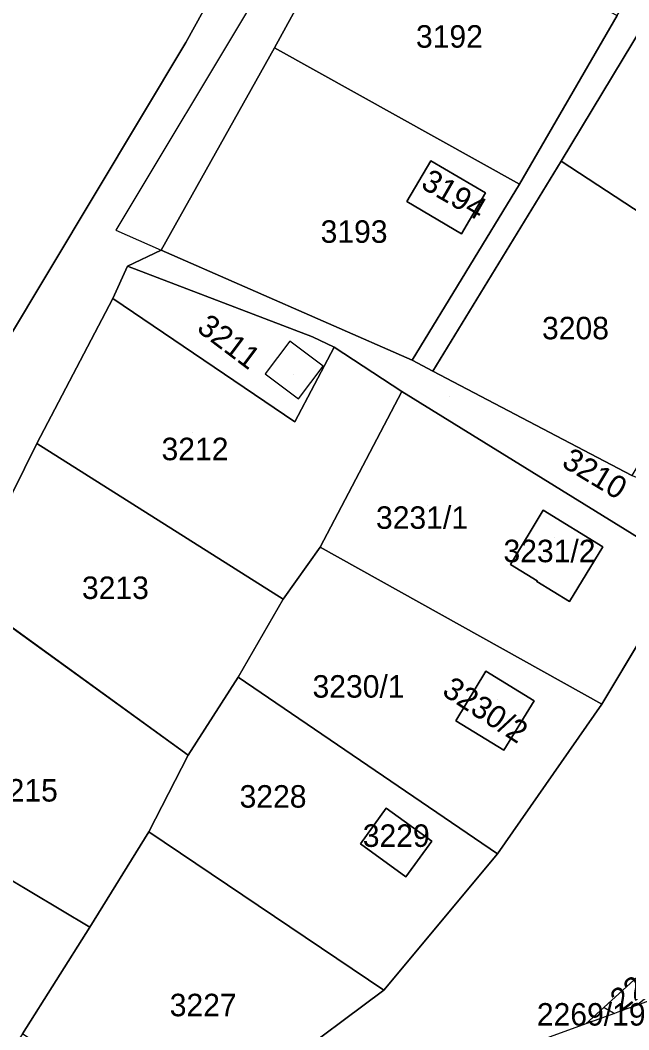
# Model space of a CAD drawing. Extents: x -262715 to -259381, y -1237238 to -1231182.
# Drawn here: x -260335.2 to -260281.1, y -1234815.8 to -1234726 of the extents above; entities that cross this region are included whole.
import ezdxf

# ---------------------------------------------------------------- set-up
doc = ezdxf.new("R2010")
doc.units = 0
for name, color, linetype in [('body_kn', 7, 'Continuous'), ('katuz_linie', 7, 'Continuous'), ('kladpar_druhypozemkov', 7, 'Continuous'), ('kladpar_hranice', 7, 'Continuous'), ('kladpar_parcelnecisla', 7, 'Continuous'), ('kladpar_plochy', 7, 'Continuous'), ('zappar_hrandruhpozemk', 7, 'Continuous'), ('zuob_linie', 7, 'Continuous'), ('zuob_plochy', 7, 'Continuous')]:
    doc.layers.add(name, color=color, linetype=linetype)

msp = doc.modelspace()

# ---------------------------------------------------------------- linework, layer by layer
at = {"layer": 'body_kn'}
for p, q in [((-260320.46, -1234727.99), (-260320.46, -1234727.99)), ((-260312.58, -1234728.47), (-260312.58, -1234728.47)), ((-260298.69, -1234738.5), (-260298.69, -1234738.5)), ((-260287.09, -1234738.54), (-260287.09, -1234738.54)), ((-260290.8, -1234740.57), (-260290.8, -1234740.57)), ((-260290.8, -1234740.57), (-260290.8, -1234740.57)), ((-260293.82, -1234741.36), (-260293.82, -1234741.36)), ((-260293.82, -1234741.36), (-260293.82, -1234741.36)), ((-260300.83, -1234742.14), (-260300.83, -1234742.14)), ((-260326.68, -1234744.66), (-260326.68, -1234744.66)), ((-260295.96, -1234745.01), (-260295.96, -1234745.01)), ((-260322.65, -1234746.46), (-260322.65, -1234746.46)), ((-260325.65, -1234747.88), (-260325.65, -1234747.88)), ((-260326.96, -1234750.75), (-260326.96, -1234750.75)), ((-260309.22, -1234754.17), (-260309.22, -1234754.17)), ((-260311.23, -1234754.54), (-260311.23, -1234754.54)), ((-260307.29, -1234755.07), (-260307.29, -1234755.07)), ((-260307.29, -1234755.07), (-260307.29, -1234755.07)), ((-260308.27, -1234756.76), (-260308.27, -1234756.76)), ((-260300.36, -1234756.23), (-260300.36, -1234756.23)), ((-260313.42, -1234757.46), (-260313.42, -1234757.46)), ((-260313.42, -1234757.46), (-260313.42, -1234757.46)), ((-260298.5, -1234757.2), (-260298.5, -1234757.2)), ((-260301.28, -1234759.02), (-260301.28, -1234759.02)), ((-260301.28, -1234759.02), (-260301.28, -1234759.02)), ((-260310.46, -1234759.68), (-260310.46, -1234759.68)), ((-260310.79, -1234761.71), (-260310.79, -1234761.71)), ((-260333.72, -1234763.65), (-260333.72, -1234763.65)), ((-260288.69, -1234769.58), (-260288.69, -1234769.58)), ((-260288.69, -1234769.58), (-260288.69, -1234769.58)), ((-260308.52, -1234772.85), (-260308.52, -1234772.85)), ((-260308.52, -1234772.85), (-260308.52, -1234772.85)), ((-260283.39, -1234772.83), (-260283.39, -1234772.83)), ((-260291.62, -1234774.41), (-260291.62, -1234774.41)), ((-260289.27, -1234775.92), (-260289.27, -1234775.92)), ((-260289.23, -1234775.86), (-260289.23, -1234775.86)), ((-260311.82, -1234777.47), (-260311.82, -1234777.47)), ((-260311.82, -1234777.47), (-260311.82, -1234777.47)), ((-260286.37, -1234777.68), (-260286.37, -1234777.68)), ((-260315.8, -1234784.42), (-260315.8, -1234784.42)), ((-260293.79, -1234783.9), (-260293.79, -1234783.9)), ((-260293.79, -1234783.9), (-260293.79, -1234783.9)), ((-260289.51, -1234786.51), (-260289.51, -1234786.51)), ((-260283.5, -1234786.81), (-260283.5, -1234786.81)), ((-260283.5, -1234786.81), (-260283.5, -1234786.81)), ((-260296.47, -1234788.3), (-260296.47, -1234788.3)), ((-260292.19, -1234790.91), (-260292.19, -1234790.91)), ((-260320.25, -1234791.35), (-260320.25, -1234791.35)), ((-260320.25, -1234791.35), (-260320.25, -1234791.35)), ((-260302.67, -1234796.07), (-260302.67, -1234796.07)), ((-260323.75, -1234798.16), (-260323.75, -1234798.16)), ((-260298.61, -1234798.99), (-260298.61, -1234798.99)), ((-260298.61, -1234798.99), (-260298.61, -1234798.99)), ((-260304.94, -1234799.23), (-260304.94, -1234799.23)), ((-260292.77, -1234800.13), (-260292.77, -1234800.13)), ((-260292.77, -1234800.13), (-260292.77, -1234800.13)), ((-260300.9, -1234802.17), (-260300.9, -1234802.17)), ((-260329.01, -1234806.64), (-260329.01, -1234806.64)), ((-260329.01, -1234806.64), (-260329.01, -1234806.64)), ((-260302.87, -1234812.26), (-260302.87, -1234812.26)), ((-260302.87, -1234812.26), (-260302.87, -1234812.26)), ((-260283.32, -1234813.79), (-260283.32, -1234813.79)), ((-260283.32, -1234813.79), (-260283.32, -1234813.79)), ((-260282.96, -1234813.47), (-260282.96, -1234813.47)), ((-260282.35, -1234814.31), (-260282.35, -1234814.31)), ((-260282.35, -1234814.31), (-260282.35, -1234814.31)), ((-260281.78, -1234814.1), (-260281.78, -1234814.1)), ((-260284.92, -1234815.25), (-260284.92, -1234815.25))]:
    msp.add_line(p, q, dxfattribs=at)
at = {"layer": 'katuz_linie'}
msp.add_lwpolyline([(-260026.79, -1234586.71), (-260042.46, -1234622.06), (-260062.83, -1234655.19), (-260080.56, -1234679.02), (-260118.28, -1234718.97), (-260140.58, -1234737.57), (-260166.35, -1234753.22), (-260171.63, -1234756.16), (-260184.9, -1234763.56), (-260211.81, -1234778.57), (-260218.29, -1234782.2), (-260230.17, -1234788.86), (-260263.03, -1234807.26), (-260264.87, -1234807.93), (-260275.18, -1234811.69), (-260280.41, -1234813.6), (-260281.78, -1234814.1), (-260282.35, -1234814.31), (-260284.92, -1234815.25), (-260319.46, -1234827.85), (-260358.11, -1234852.59), (-260398.1, -1234885.03), (-260429.18, -1234914.42)], dxfattribs=at)
at = {"layer": 'kladpar_druhypozemkov'}
for p, q in [((-260296.92, -1234726.65), (-260296.92, -1234726.65)), ((-260296.86, -1234740.47), (-260296.86, -1234740.47)), ((-260305.53, -1234743.82), (-260305.53, -1234743.82)), ((-260285.45, -1234752.19), (-260285.45, -1234752.19)), ((-260310.86, -1234757.48), (-260310.86, -1234757.48)), ((-260297, -1234759.42), (-260297, -1234759.42)), ((-260319.88, -1234762.65), (-260319.88, -1234762.65)), ((-260299.01, -1234769.13), (-260299.01, -1234769.13)), ((-260287.73, -1234772.01), (-260287.73, -1234772.01)), ((-260326.81, -1234775.57), (-260326.81, -1234775.57)), ((-260306.03, -1234783.85), (-260306.03, -1234783.85)), ((-260292.73, -1234786.43), (-260292.73, -1234786.43)), ((-260312.35, -1234794.17), (-260312.35, -1234794.17)), ((-260302.16, -1234797.7), (-260302.16, -1234797.7)), ((-260318.95, -1234813.1), (-260318.95, -1234813.1)), ((-260283.77, -1234814.36), (-260283.77, -1234814.36))]:
    msp.add_line(p, q, dxfattribs=at)
at = {"layer": 'kladpar_hranice'}
for p, q in [((-260287.09, -1234738.54), (-260270.6, -1234749.35)), ((-260350.61, -1234793.77), (-260329.01, -1234806.64)), ((-260282.35, -1234814.31), (-260283.32, -1234813.79)), ((-260283.32, -1234813.79), (-260282.35, -1234814.31))]:
    msp.add_line(p, q, dxfattribs=at)
for points in [[(-260438.18, -1234921.93), (-260405.11, -1234869.26), (-260320.46, -1234727.99), (-260307.06, -1234703.74), (-260289.89, -1234668.17), (-260269.07, -1234633.21), (-260257.25, -1234614.28), (-260247.18, -1234592.56)], [(-260247.18, -1234592.56), (-260257.25, -1234614.28), (-260269.07, -1234633.21), (-260289.89, -1234668.17), (-260307.06, -1234703.74), (-260320.46, -1234727.99), (-260405.11, -1234869.26), (-260438.18, -1234921.93)], [(-260237.19, -1234606.74), (-260245.13, -1234621.3), (-260249.42, -1234624.99), (-260258.36, -1234640.31), (-260267.1, -1234654.35), (-260276.09, -1234669.55), (-260285.84, -1234683.41), (-260295.4, -1234699.22), (-260304.54, -1234713.8), (-260312.58, -1234728.47), (-260322.65, -1234746.46), (-260325.65, -1234747.88), (-260326.96, -1234750.75), (-260333.72, -1234763.65), (-260340.27, -1234776.87), (-260350.61, -1234793.77), (-260358.88, -1234807.81), (-260364.39, -1234816.99), (-260371.69, -1234829.65), (-260381.66, -1234846.55), (-260388.32, -1234857.6), (-260403.05, -1234882.27), (-260399.94, -1234883.36), (-260433.36, -1234917.83)], [(-260320.82, -1234825.64), (-260302.87, -1234812.26), (-260292.77, -1234800.13), (-260283.5, -1234786.81), (-260276.13, -1234774.54), (-260273.98, -1234768.96), (-260265.34, -1234751.96), (-260242.95, -1234716.96), (-260233.77, -1234700.2), (-260220.53, -1234683.91), (-260204.67, -1234661.83), (-260198.42, -1234654.53), (-260189.51, -1234635.49), (-260162.25, -1234621.95)], [(-260225.13, -1234639.29), (-260235.05, -1234653.85), (-260244.42, -1234668.02), (-260253.88, -1234683.29), (-260264.81, -1234701.03), (-260276.16, -1234720.41), (-260287.09, -1234738.54), (-260298.5, -1234757.2), (-260300.36, -1234756.23), (-260290.8, -1234740.57), (-260282.13, -1234725.59), (-260272.82, -1234710.24), (-260264.79, -1234696.35), (-260255.26, -1234681.94), (-260245.96, -1234667.13), (-260236.19, -1234652.1), (-260227.01, -1234638.18), (-260225.13, -1234639.29)], [(-260175.25, -1234691.8), (-260198.71, -1234719.66), (-260220.08, -1234746.78), (-260242.94, -1234773.98), (-260262.66, -1234794.4), (-260265.38, -1234797.21), (-260267.34, -1234799.24), (-260268.14, -1234799.97), (-260268.5, -1234800.3), (-260275.81, -1234806.95), (-260275.94, -1234807.07), (-260282.96, -1234813.47), (-260283.32, -1234813.79), (-260284.92, -1234815.25), (-260319.46, -1234827.85)], [(-260282.13, -1234725.59), (-260290.8, -1234740.57), (-260312.58, -1234728.47), (-260304.54, -1234713.8), (-260282.13, -1234725.59)], [(-260287.09, -1234738.54), (-260276.16, -1234720.41), (-260260.52, -1234730.89)], [(-260322.65, -1234746.46), (-260312.58, -1234728.47), (-260290.8, -1234740.57)], [(-260260.52, -1234730.89), (-260270.6, -1234749.35), (-260287.09, -1234738.54)], [(-260293.82, -1234741.36), (-260295.96, -1234745.01), (-260300.83, -1234742.14), (-260298.69, -1234738.5), (-260293.82, -1234741.36)], [(-260298.69, -1234738.5), (-260300.83, -1234742.14), (-260295.96, -1234745.01), (-260293.82, -1234741.36), (-260298.69, -1234738.5)], [(-260270.6, -1234749.35), (-260280.81, -1234766.48), (-260298.5, -1234757.2), (-260287.09, -1234738.54)], [(-260290.8, -1234740.57), (-260300.36, -1234756.23), (-260322.65, -1234746.46)], [(-260273.98, -1234768.96), (-260276.13, -1234774.54), (-260301.28, -1234759.02), (-260307.29, -1234755.07), (-260309.22, -1234754.17), (-260325.65, -1234747.88), (-260322.65, -1234746.46), (-260300.36, -1234756.23), (-260298.5, -1234757.2), (-260280.81, -1234766.48), (-260273.98, -1234768.96)], [(-260307.29, -1234755.07), (-260310.79, -1234761.71), (-260326.96, -1234750.75), (-260325.65, -1234747.88), (-260309.22, -1234754.17), (-260307.29, -1234755.07)], [(-260301.28, -1234759.02), (-260308.52, -1234772.85), (-260311.82, -1234777.47), (-260333.72, -1234763.65), (-260326.96, -1234750.75), (-260310.79, -1234761.71), (-260307.29, -1234755.07), (-260301.28, -1234759.02)], [(-260308.52, -1234772.85), (-260301.28, -1234759.02), (-260276.13, -1234774.54)], [(-260311.82, -1234777.47), (-260315.8, -1234784.42), (-260320.25, -1234791.35), (-260340.27, -1234776.87), (-260333.72, -1234763.65), (-260311.82, -1234777.47)], [(-260288.69, -1234769.58), (-260283.39, -1234772.83), (-260286.37, -1234777.68), (-260289.27, -1234775.92), (-260289.23, -1234775.86), (-260291.62, -1234774.41), (-260288.69, -1234769.58)], [(-260283.39, -1234772.83), (-260288.69, -1234769.58), (-260291.62, -1234774.41), (-260289.23, -1234775.86), (-260289.27, -1234775.92), (-260286.37, -1234777.68), (-260283.39, -1234772.83)], [(-260283.5, -1234786.81), (-260292.77, -1234800.13), (-260315.8, -1234784.42), (-260311.82, -1234777.47), (-260308.52, -1234772.85), (-260283.5, -1234786.81)], [(-260276.13, -1234774.54), (-260283.5, -1234786.81), (-260308.52, -1234772.85)], [(-260350.61, -1234793.77), (-260340.27, -1234776.87), (-260320.25, -1234791.35)], [(-260323.75, -1234798.16), (-260320.25, -1234791.35), (-260315.8, -1234784.42), (-260292.77, -1234800.13)], [(-260293.79, -1234783.9), (-260289.51, -1234786.51), (-260292.19, -1234790.91), (-260296.47, -1234788.3), (-260293.79, -1234783.9)], [(-260289.51, -1234786.51), (-260293.79, -1234783.9), (-260296.47, -1234788.3), (-260292.19, -1234790.91), (-260289.51, -1234786.51)], [(-260320.25, -1234791.35), (-260323.75, -1234798.16), (-260329.01, -1234806.64), (-260350.61, -1234793.77)], [(-260329.01, -1234806.64), (-260334.99, -1234816.12), (-260337.41, -1234819.82), (-260358.88, -1234807.81), (-260350.61, -1234793.77)], [(-260302.67, -1234796.07), (-260304.94, -1234799.23), (-260300.9, -1234802.17), (-260298.61, -1234798.99), (-260302.67, -1234796.07)], [(-260298.61, -1234798.99), (-260300.9, -1234802.17), (-260304.94, -1234799.23), (-260302.67, -1234796.07), (-260298.61, -1234798.99)], [(-260302.87, -1234812.26), (-260320.82, -1234825.64), (-260334.99, -1234816.12), (-260329.01, -1234806.64), (-260323.75, -1234798.16), (-260302.87, -1234812.26)], [(-260292.77, -1234800.13), (-260302.87, -1234812.26), (-260323.75, -1234798.16)], [(-260283.32, -1234813.79), (-260282.96, -1234813.47), (-260275.94, -1234807.07)], [(-260282.35, -1234814.31), (-260284.92, -1234815.25), (-260283.32, -1234813.79)], [(-260280.41, -1234813.6), (-260281.78, -1234814.1), (-260282.35, -1234814.31)]]:
    msp.add_lwpolyline(points, dxfattribs=at)
at = {"layer": 'kladpar_plochy'}
for p, q in [((-260287.09, -1234738.54), (-260276.16, -1234720.41)), ((-260322.65, -1234746.46), (-260312.58, -1234728.47)), ((-260312.58, -1234728.47), (-260290.8, -1234740.57)), ((-260298.69, -1234738.5), (-260300.83, -1234742.14)), ((-260293.82, -1234741.36), (-260298.69, -1234738.5)), ((-260298.5, -1234757.2), (-260287.09, -1234738.54)), ((-260270.6, -1234749.35), (-260287.09, -1234738.54)), ((-260287.09, -1234738.54), (-260270.6, -1234749.35)), ((-260290.8, -1234740.57), (-260300.36, -1234756.23)), ((-260295.96, -1234745.01), (-260293.82, -1234741.36)), ((-260300.83, -1234742.14), (-260295.96, -1234745.01)), ((-260300.36, -1234756.23), (-260322.65, -1234746.46)), ((-260280.81, -1234766.48), (-260298.5, -1234757.2)), ((-260308.52, -1234772.85), (-260301.28, -1234759.02)), ((-260301.28, -1234759.02), (-260276.13, -1234774.54)), ((-260288.69, -1234769.58), (-260291.62, -1234774.41)), ((-260283.39, -1234772.83), (-260288.69, -1234769.58)), ((-260311.82, -1234777.47), (-260308.52, -1234772.85)), ((-260283.5, -1234786.81), (-260308.52, -1234772.85)), ((-260308.52, -1234772.85), (-260283.5, -1234786.81)), ((-260286.37, -1234777.68), (-260283.39, -1234772.83)), ((-260291.62, -1234774.41), (-260289.23, -1234775.86)), ((-260276.13, -1234774.54), (-260283.5, -1234786.81)), ((-260289.23, -1234775.86), (-260289.27, -1234775.92)), ((-260289.27, -1234775.92), (-260286.37, -1234777.68)), ((-260340.27, -1234776.87), (-260320.25, -1234791.35)), ((-260315.8, -1234784.42), (-260311.82, -1234777.47)), ((-260320.25, -1234791.35), (-260315.8, -1234784.42)), ((-260315.8, -1234784.42), (-260292.77, -1234800.13)), ((-260292.77, -1234800.13), (-260315.8, -1234784.42)), ((-260293.79, -1234783.9), (-260296.47, -1234788.3)), ((-260289.51, -1234786.51), (-260293.79, -1234783.9)), ((-260292.19, -1234790.91), (-260289.51, -1234786.51)), ((-260283.5, -1234786.81), (-260292.77, -1234800.13)), ((-260296.47, -1234788.3), (-260292.19, -1234790.91)), ((-260323.75, -1234798.16), (-260320.25, -1234791.35)), ((-260320.25, -1234791.35), (-260323.75, -1234798.16)), ((-260329.01, -1234806.64), (-260350.61, -1234793.77)), ((-260350.61, -1234793.77), (-260329.01, -1234806.64)), ((-260302.67, -1234796.07), (-260304.94, -1234799.23)), ((-260298.61, -1234798.99), (-260302.67, -1234796.07)), ((-260323.75, -1234798.16), (-260329.01, -1234806.64)), ((-260302.87, -1234812.26), (-260323.75, -1234798.16)), ((-260300.9, -1234802.17), (-260298.61, -1234798.99)), ((-260304.94, -1234799.23), (-260300.9, -1234802.17)), ((-260292.77, -1234800.13), (-260302.87, -1234812.26)), ((-260329.01, -1234806.64), (-260334.99, -1234816.12))]:
    msp.add_line(p, q, dxfattribs=at)
for points in [[(-260438.18, -1234921.93), (-260405.11, -1234869.26), (-260320.46, -1234727.99), (-260307.06, -1234703.74), (-260289.89, -1234668.17), (-260269.07, -1234633.21), (-260257.25, -1234614.28), (-260247.18, -1234592.56)], [(-260247.18, -1234592.56), (-260257.25, -1234614.28), (-260269.07, -1234633.21), (-260289.89, -1234668.17), (-260307.06, -1234703.74), (-260320.46, -1234727.99), (-260405.11, -1234869.26), (-260438.18, -1234921.93)], [(-260237.19, -1234606.74), (-260245.13, -1234621.3), (-260249.42, -1234624.99), (-260258.36, -1234640.31), (-260267.1, -1234654.35), (-260276.09, -1234669.55), (-260285.84, -1234683.41), (-260295.4, -1234699.22), (-260304.54, -1234713.8), (-260312.58, -1234728.47), (-260322.65, -1234746.46), (-260325.65, -1234747.88), (-260326.96, -1234750.75), (-260333.72, -1234763.65), (-260340.27, -1234776.87), (-260350.61, -1234793.77), (-260358.88, -1234807.81), (-260364.39, -1234816.99), (-260371.69, -1234829.65), (-260381.66, -1234846.55), (-260388.32, -1234857.6), (-260403.05, -1234882.27), (-260399.94, -1234883.36), (-260433.36, -1234917.83)], [(-260320.82, -1234825.64), (-260302.87, -1234812.26), (-260292.77, -1234800.13), (-260283.5, -1234786.81), (-260276.13, -1234774.54), (-260273.98, -1234768.96), (-260265.34, -1234751.96), (-260242.95, -1234716.96), (-260233.77, -1234700.2), (-260220.53, -1234683.91), (-260204.67, -1234661.83), (-260198.42, -1234654.53), (-260189.51, -1234635.49), (-260162.25, -1234621.95)], [(-260175.25, -1234691.8), (-260198.71, -1234719.66), (-260220.08, -1234746.78), (-260242.94, -1234773.98), (-260262.66, -1234794.4), (-260265.38, -1234797.21), (-260267.34, -1234799.24), (-260268.14, -1234799.97), (-260268.5, -1234800.3), (-260275.81, -1234806.95), (-260275.94, -1234807.07), (-260282.96, -1234813.47), (-260283.32, -1234813.79), (-260284.92, -1234815.25), (-260319.46, -1234827.85)]]:
    msp.add_lwpolyline(points, dxfattribs=at)
for points in [[(-260225.13, -1234639.29), (-260235.05, -1234653.85), (-260244.42, -1234668.02), (-260253.88, -1234683.29), (-260264.81, -1234701.03), (-260276.16, -1234720.41), (-260287.09, -1234738.54), (-260298.5, -1234757.2), (-260300.36, -1234756.23), (-260290.8, -1234740.57), (-260282.13, -1234725.59), (-260272.82, -1234710.24), (-260264.79, -1234696.35), (-260255.26, -1234681.94), (-260245.96, -1234667.13), (-260236.19, -1234652.1), (-260227.01, -1234638.18)], [(-260282.13, -1234725.59), (-260290.8, -1234740.57), (-260312.58, -1234728.47), (-260304.54, -1234713.8)], [(-260293.82, -1234741.36), (-260295.96, -1234745.01), (-260300.83, -1234742.14), (-260298.69, -1234738.5)], [(-260273.98, -1234768.96), (-260276.13, -1234774.54), (-260301.28, -1234759.02), (-260307.29, -1234755.07), (-260309.22, -1234754.17), (-260325.65, -1234747.88), (-260322.65, -1234746.46), (-260300.36, -1234756.23), (-260298.5, -1234757.2), (-260280.81, -1234766.48)], [(-260307.29, -1234755.07), (-260310.79, -1234761.71), (-260326.96, -1234750.75), (-260325.65, -1234747.88), (-260309.22, -1234754.17)], [(-260301.28, -1234759.02), (-260308.52, -1234772.85), (-260311.82, -1234777.47), (-260333.72, -1234763.65), (-260326.96, -1234750.75), (-260310.79, -1234761.71), (-260307.29, -1234755.07)], [(-260311.82, -1234777.47), (-260315.8, -1234784.42), (-260320.25, -1234791.35), (-260340.27, -1234776.87), (-260333.72, -1234763.65)], [(-260288.69, -1234769.58), (-260283.39, -1234772.83), (-260286.37, -1234777.68), (-260289.27, -1234775.92), (-260289.23, -1234775.86), (-260291.62, -1234774.41)], [(-260293.79, -1234783.9), (-260289.51, -1234786.51), (-260292.19, -1234790.91), (-260296.47, -1234788.3)], [(-260298.61, -1234798.99), (-260300.9, -1234802.17), (-260304.94, -1234799.23), (-260302.67, -1234796.07)], [(-260302.87, -1234812.26), (-260320.82, -1234825.64), (-260334.99, -1234816.12), (-260329.01, -1234806.64), (-260323.75, -1234798.16)], [(-260273.62, -1234808.31), (-260280.41, -1234813.6), (-260281.78, -1234814.1), (-260282.35, -1234814.31), (-260283.32, -1234813.79), (-260282.96, -1234813.47), (-260275.94, -1234807.07)], [(-260282.35, -1234814.31), (-260284.92, -1234815.25), (-260283.32, -1234813.79)]]:
    msp.add_lwpolyline(points, close=True, dxfattribs=at)
at = {"layer": 'zappar_hrandruhpozemk'}
for p, q in [((-260254.59, -1234624.53), (-260326.68, -1234744.66)), ((-260326.68, -1234744.66), (-260322.65, -1234746.46)), ((-260311.23, -1234754.54), (-260313.42, -1234757.46))]:
    msp.add_line(p, q, dxfattribs=at)
msp.add_lwpolyline([(-260313.42, -1234757.46), (-260310.46, -1234759.68), (-260308.27, -1234756.76), (-260311.23, -1234754.54)], dxfattribs=at)
at = {"layer": 'zuob_linie'}
msp.add_lwpolyline([(-260026.79, -1234586.71), (-260042.46, -1234622.06), (-260062.83, -1234655.19), (-260080.56, -1234679.02), (-260118.28, -1234718.97), (-260140.58, -1234737.57), (-260166.35, -1234753.22), (-260171.63, -1234756.16), (-260184.9, -1234763.56), (-260211.81, -1234778.57), (-260218.29, -1234782.2), (-260230.17, -1234788.86), (-260263.03, -1234807.26), (-260264.87, -1234807.93), (-260275.18, -1234811.69), (-260280.41, -1234813.6), (-260281.78, -1234814.1), (-260282.35, -1234814.31), (-260284.92, -1234815.25), (-260319.46, -1234827.85), (-260358.11, -1234852.59), (-260398.1, -1234885.03), (-260429.18, -1234914.42)], dxfattribs=at)
at = {"layer": 'zuob_plochy'}
msp.add_lwpolyline([(-260026.79, -1234586.71), (-260042.46, -1234622.06), (-260062.83, -1234655.19), (-260080.56, -1234679.02), (-260118.28, -1234718.97), (-260140.58, -1234737.57), (-260166.35, -1234753.22), (-260171.63, -1234756.16), (-260184.9, -1234763.56), (-260211.81, -1234778.57), (-260218.29, -1234782.2), (-260230.17, -1234788.86), (-260263.03, -1234807.26), (-260264.87, -1234807.93), (-260275.18, -1234811.69), (-260280.41, -1234813.6), (-260281.78, -1234814.1), (-260282.35, -1234814.31), (-260284.92, -1234815.25), (-260319.46, -1234827.85), (-260358.11, -1234852.59), (-260398.1, -1234885.03), (-260429.18, -1234914.42)], dxfattribs=at)

# ---------------------------------------------------------------- texts
at = {"layer": 'kladpar_parcelnecisla'}
for s, p in [('3192', (-260300.01, -1234728.45)), ('3193', (-260308.485, -1234745.8)), ('3208', (-260288.804, -1234754.38)), ('3212', (-260322.626, -1234765.13)), ('3231/1', (-260303.563, -1234771.23)), ('3231/2', (-260292.229, -1234774.2)), ('3213', (-260329.702, -1234777.47)), ('3230/1', (-260309.203, -1234786.24)), ('3215', (-260337.795, -1234795.48)), ('3228', (-260315.689, -1234796.02)), ('3229', (-260304.736, -1234799.51)), ('3227', (-260321.898, -1234814.57)), ('2269/19', (-260289.265, -1234815.4))]:
    msp.add_text(s, height=2, dxfattribs=at).set_placement(p)
for s, rotation, p in [('3194', 330, (-260299.677, -1234740.865)), ('3211', 323, (-260319.593, -1234753.586)), ('3210', 329, (-260287.159, -1234765.633)), ('3230/2', 327, (-260297.796, -1234785.934)), ('2269/18', 38, (-260281.748, -1234814.212))]:
    msp.add_text(s, height=2, rotation=rotation, dxfattribs=at).set_placement(p)

doc.saveas('drawing.dxf')
